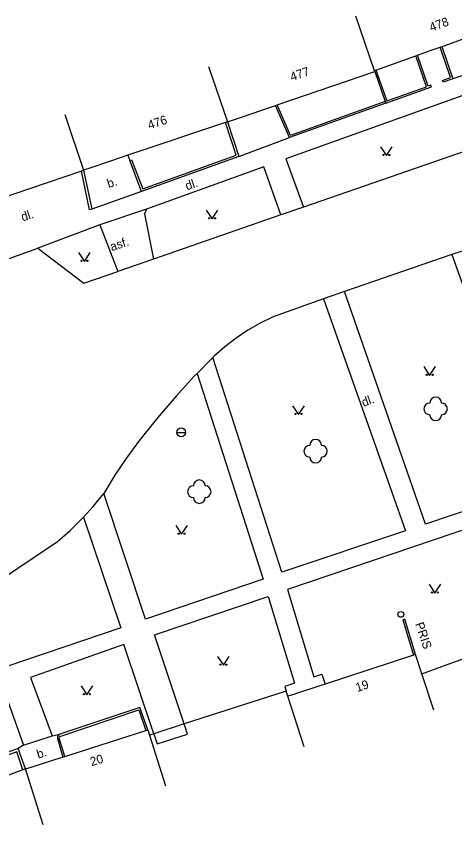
# Model space of a CAD drawing. Extents: x -577457 to -568404, y -1208466 to -1201387.
# Drawn here: x -575219.2 to -575181.8, y -1204132.7 to -1204063.8 of the extents above; entities that cross this region are included whole.
import ezdxf

# ---------------------------------------------------------------- set-up
doc = ezdxf.new("R2010")
doc.units = 0
for name, color, linetype in [('BUDOVY_MĚŘ', 7, 'Continuous'), ('POMOC_POPIS', 7, 'Continuous'), ('ROZHRANÍ_PLOCH', 7, 'Continuous'), ('ZELEŇ', 7, 'Continuous'), ('ZN_DOPLŇKOVÉ', 7, 'Continuous'), ('ZN_KULTUR', 7, 'Continuous'), ('Č_POPIS_ORIENT', 7, 'Continuous')]:
    doc.layers.add(name, color=color, linetype=linetype)

msp = doc.modelspace()

# ---------------------------------------------------------------- linework, layer by layer
at = {"layer": 'BUDOVY_MĚŘ'}
for points in [[(-575188.68, -1204068.43), (-575190.28, -1204063.77)], [(-575183.84, -1204066.68), (-575183.08, -1204066.41)], [(-575183.08, -1204066.41), (-575182.94, -1204066.36)], [(-575182.94, -1204066.36), (-575182.74, -1204066.29)], [(-575188.55, -1204068.38), (-575185.14, -1204067.15)], [(-575185.14, -1204067.15), (-575185, -1204067.1)], [(-575185, -1204067.1), (-575184.78, -1204067.02)], [(-575202.84, -1204068.05), (-575201.23, -1204072.78)], [(-575196.99, -1204071.33), (-575188.66, -1204068.5)], [(-575188.68, -1204068.43), (-575188.55, -1204068.38)], [(-575188.66, -1204068.5), (-575188.68, -1204068.43)], [(-575197.47, -1204071.5), (-575197.13, -1204071.38)], [(-575197.13, -1204071.38), (-575196.99, -1204071.33)], [(-575215.08, -1204072.16), (-575213.49, -1204076.9)], [(-575201.39, -1204072.83), (-575209.72, -1204075.63)], [(-575201.23, -1204072.78), (-575201.39, -1204072.83)], [(-575201.23, -1204072.78), (-575200.02, -1204072.37)], [(-575209.72, -1204075.63), (-575210.2, -1204075.79)], [(-575213.68, -1204076.97), (-575222.39, -1204079.94)], [(-575213.49, -1204076.9), (-575213.68, -1204076.97)], [(-575212.87, -1204076.69), (-575213.49, -1204076.9)], [(-575185.34, -1204118.24), (-575192.89, -1204120.71)], [(-575185.17, -1204118.18), (-575185.34, -1204118.24)], [(-575184.63, -1204119.83), (-575185.17, -1204118.18)], [(-575184.63, -1204119.83), (-575182.08, -1204118.91)], [(-575183.61, -1204122.94), (-575184.63, -1204119.83)], [(-575192.89, -1204120.71), (-575193.24, -1204120.83)], [(-575196.21, -1204121.31), (-575204.91, -1204124.11)], [(-575196.07, -1204121.75), (-575196.21, -1204121.31)], [(-575195.59, -1204121.59), (-575196.07, -1204121.75)], [(-575194.67, -1204126.07), (-575196.07, -1204121.75)], [(-575208.18, -1204124.67), (-575208.01, -1204124.62)], [(-575208.01, -1204124.62), (-575207.87, -1204125.07)], [(-575204.91, -1204124.11), (-575207.5, -1204124.95)], [(-575215.08, -1204126.88), (-575208.18, -1204124.67)], [(-575207.5, -1204124.95), (-575207.87, -1204125.07)], [(-575207.87, -1204125.07), (-575206.5, -1204129.39)], [(-575215.41, -1204126.98), (-575215.25, -1204126.93)], [(-575215.25, -1204126.93), (-575215.08, -1204126.88)], [(-575218.67, -1204128.03), (-575224.77, -1204130.27)], [(-575218.46, -1204127.95), (-575218.67, -1204128.03)], [(-575218.46, -1204127.95), (-575217.89, -1204127.77)], [(-575216.95, -1204132.71), (-575218.46, -1204127.95)]]:
    msp.add_lwpolyline(points, dxfattribs=at)
at = {"layer": 'ROZHRANÍ_PLOCH'}
for points in [[(-575179.19, -1204068.16), (-575181.99, -1204069.1)], [(-575179.3, -1204074.7), (-575180.73, -1204070.38), (-575196.23, -1204075.92), (-575194.73, -1204080.04)], [(-575200.26, -1204075.74), (-575195.92, -1204074.12)], [(-575179.3, -1204074.7), (-575194.73, -1204080.04)], [(-575209.72, -1204075.63), (-575209.56, -1204076.07)], [(-575196.68, -1204080.72), (-575198.12, -1204076.6), (-575208.12, -1204080.21)], [(-575208.55, -1204078.71), (-575212.79, -1204080.23)], [(-575208.12, -1204080.21), (-575212.1, -1204081.55)], [(-575208.12, -1204080.21), (-575208.31, -1204080.63), (-575207.53, -1204084.48)], [(-575194.73, -1204080.04), (-575196.68, -1204080.72)], [(-575196.68, -1204080.72), (-575207.53, -1204084.48)], [(-575212.1, -1204081.55), (-575217.39, -1204083.56)], [(-575212.1, -1204081.55), (-575210.56, -1204085.53)], [(-575234.45, -1204089.69), (-575217.39, -1204083.56)], [(-575217.39, -1204083.56), (-575213.46, -1204086.52), (-575210.56, -1204085.53)], [(-575180.32, -1204083.53), (-575182.08, -1204084.1)], [(-575207.53, -1204084.48), (-575210.56, -1204085.53)], [(-575182.08, -1204084.1), (-575191.23, -1204087.25)], [(-575182.08, -1204084.1), (-575174.97, -1204103.91), (-575184.32, -1204107.07), (-575191.23, -1204087.25)], [(-575191.23, -1204087.25), (-575193.04, -1204087.87)], [(-575193.04, -1204087.87), (-575197.33, -1204089.39), (-575198.42, -1204089.93), (-575199.47, -1204090.54), (-575200.47, -1204091.21), (-575201.43, -1204091.95), (-575202.34, -1204092.76), (-575202.46, -1204092.87)], [(-575193.04, -1204087.87), (-575186.03, -1204107.64), (-575196.57, -1204111.17), (-575202.46, -1204092.87)], [(-575202.46, -1204092.87), (-575203.81, -1204094.23)], [(-575203.81, -1204094.23), (-575204.05, -1204094.47), (-575205.58, -1204096.13), (-575207.05, -1204097.84), (-575208.47, -1204099.61), (-575208.53, -1204099.69), (-575208.71, -1204099.92), (-575209.8, -1204101.39), (-575210.82, -1204102.9), (-575211.77, -1204104.45)], [(-575203.81, -1204094.23), (-575198.17, -1204111.78), (-575208.2, -1204115.19), (-575211.77, -1204104.45)], [(-575213.51, -1204106.49), (-575212.67, -1204105.56), (-575211.77, -1204104.45)], [(-575174.77, -1204105.43), (-575196.09, -1204112.65), (-575193.84, -1204120.08), (-575193.16, -1204119.88), (-575192.89, -1204120.71)], [(-575229.37, -1204117.7), (-575215.71, -1204108.56), (-575214.64, -1204107.62), (-575213.63, -1204106.62), (-575213.51, -1204106.49)], [(-575213.51, -1204106.49), (-575210.31, -1204115.91), (-575228.19, -1204121.96)], [(-575204.91, -1204124.11), (-575207.44, -1204116.52), (-575197.76, -1204113.24), (-575195.49, -1204120.63), (-575196.33, -1204120.93), (-575196.21, -1204121.31)], [(-575207.5, -1204124.95), (-575210.06, -1204117.35), (-575218.02, -1204120.16), (-575216.16, -1204125.11)], [(-575227.52, -1204123.35), (-575220.37, -1204120.97), (-575218.61, -1204125.91)], [(-575218.61, -1204125.91), (-575216.16, -1204125.11)], [(-575216.16, -1204125.11), (-575215.52, -1204124.98)], [(-575218.61, -1204125.91), (-575219.06, -1204126.19)]]:
    msp.add_lwpolyline(points, dxfattribs=at)
at = {"layer": 'ZELEŇ'}
for centre in [(-575183.46, -1204097.25), (-575193.7, -1204100.86), (-575203.62, -1204104.31)]:
    msp.add_circle(centre, 0.0005, dxfattribs=at)
for centre, start, end in [((-575183.46, -1204096.75), 0, 179.99999), ((-575183.96, -1204097.25), 89.99999, 269.99999), ((-575182.96, -1204097.25), 270, 89.99999), ((-575183.46, -1204097.75), 179.99999, 359.99999), ((-575194.2, -1204100.86), 89.99999, 269.99999), ((-575193.7, -1204100.36), 0, 179.99999), ((-575193.2, -1204100.86), 270, 89.99999), ((-575193.7, -1204101.36), 179.99999, 359.99999), ((-575204.12, -1204104.31), 89.99999, 269.99999), ((-575203.62, -1204103.81), 0, 179.99999), ((-575203.12, -1204104.31), 270, 89.99999), ((-575203.62, -1204104.81), 179.99999, 359.99999)]:
    msp.add_arc(centre, 0.5, start, end, dxfattribs=at)
at = {"layer": 'ZN_DOPLŇKOVÉ'}
msp.add_line((-575205.545, -1204099.25), (-575204.795, -1204099.25), dxfattribs=at)
for points in [[(-575182.74, -1204066.29), (-575180.1, -1204065.34)], [(-575184.78, -1204067.02), (-575183.84, -1204066.68)], [(-575181.99, -1204069.1), (-575182.81, -1204069.41), (-575182.87, -1204069.26), (-575182.18, -1204069.01), (-575183.08, -1204066.41)], [(-575182.94, -1204066.36), (-575181.99, -1204069.1)], [(-575188.55, -1204068.38), (-575187.62, -1204070.99), (-575184.25, -1204069.8), (-575185.14, -1204067.15)], [(-575187.71, -1204071.18), (-575183.82, -1204069.8), (-575183.87, -1204069.66), (-575184.11, -1204069.75), (-575185, -1204067.1)], [(-575188.66, -1204068.5), (-575187.76, -1204071.04)], [(-575200.02, -1204072.37), (-575197.47, -1204071.5)], [(-575195.92, -1204074.12), (-575197.13, -1204071.38)], [(-575187.76, -1204071.04), (-575195.84, -1204073.93), (-575196.99, -1204071.33)], [(-575187.71, -1204071.18), (-575195.92, -1204074.12)], [(-575187.76, -1204071.04), (-575187.71, -1204071.18)], [(-575209.56, -1204076.07), (-575209.4, -1204076.01), (-575208.45, -1204078.49), (-575200.47, -1204075.63), (-575201.39, -1204072.83)], [(-575201.23, -1204072.78), (-575200.26, -1204075.74)], [(-575210.2, -1204075.79), (-575212.87, -1204076.69)], [(-575208.55, -1204078.71), (-575209.56, -1204076.07)], [(-575200.26, -1204075.74), (-575208.55, -1204078.71)], [(-575212.79, -1204080.23), (-575212.98, -1204080.27), (-575213.68, -1204076.97)], [(-575213.49, -1204076.9), (-575212.79, -1204080.23)], [(-575185.17, -1204118.18), (-575186.09, -1204115.19), (-575186.26, -1204115.24), (-575185.34, -1204118.24)], [(-575182.08, -1204118.91), (-575179.6, -1204118.01)], [(-575193.24, -1204120.83), (-575195.59, -1204121.59)], [(-575215.08, -1204126.88), (-575215.57, -1204125.33), (-575215.54, -1204125.21), (-575215.44, -1204125.14), (-575208.79, -1204122.92), (-575208.18, -1204124.67)], [(-575208.01, -1204124.62), (-575208.69, -1204122.7), (-575215.52, -1204124.98)], [(-575207.5, -1204124.95), (-575207.22, -1204125.8), (-575204.63, -1204124.97), (-575204.91, -1204124.11)], [(-575215.52, -1204124.98), (-575215.72, -1204125.19), (-575215.73, -1204125.36), (-575215.25, -1204126.93)], [(-575219.06, -1204126.19), (-575225.66, -1204128.59)], [(-575218.67, -1204128.03), (-575219.2, -1204126.48), (-575225.38, -1204128.72), (-575224.77, -1204130.27)], [(-575218.46, -1204127.95), (-575219.06, -1204126.19)], [(-575217.89, -1204127.77), (-575215.41, -1204126.98)]]:
    msp.add_lwpolyline(points, dxfattribs=at)
for centre, radius in [((-575205.17, -1204099.25), 0.375), ((-575186.431, -1204114.77), 0.25), ((-575186.431, -1204114.77), 0.0005)]:
    msp.add_circle(centre, radius, dxfattribs=at)
at = {"layer": 'ZN_KULTUR'}
for points in [[(-575188.16, -1204074.9), (-575187.66, -1204075.65), (-575187.16, -1204074.9)], [(-575203.03, -1204080.3), (-575202.53, -1204081.05), (-575202.03, -1204080.3)], [(-575213.92, -1204083.93), (-575213.42, -1204084.68), (-575212.92, -1204083.93)], [(-575184.47, -1204093.65), (-575183.97, -1204094.4), (-575183.47, -1204093.65)], [(-575195.66, -1204096.98), (-575195.16, -1204097.73), (-575194.66, -1204096.98)], [(-575205.63, -1204107.19), (-575205.13, -1204107.94), (-575204.63, -1204107.19)], [(-575184.02, -1204112.2), (-575183.52, -1204112.95), (-575183.02, -1204112.2)], [(-575202.07, -1204118.35), (-575201.57, -1204119.1), (-575201.07, -1204118.35)], [(-575213.71, -1204120.87), (-575213.21, -1204121.62), (-575212.71, -1204120.87)]]:
    msp.add_lwpolyline(points, dxfattribs=at)
for centre in [(-575187.91, -1204075.6), (-575187.41, -1204075.6), (-575202.78, -1204081), (-575202.28, -1204081), (-575213.67, -1204084.63), (-575213.17, -1204084.63), (-575184.22, -1204094.35), (-575183.72, -1204094.35), (-575195.41, -1204097.68), (-575194.91, -1204097.68), (-575205.38, -1204107.89), (-575204.88, -1204107.89), (-575183.77, -1204112.9), (-575183.27, -1204112.9), (-575201.82, -1204119.05), (-575201.32, -1204119.05), (-575213.46, -1204121.57), (-575212.96, -1204121.57)]:
    msp.add_circle(centre, 0.05, dxfattribs=at)

# ---------------------------------------------------------------- texts
at = {"layer": 'POMOC_POPIS'}
for s, rotation, p in [('b.', 18.57999, (-575211.35, -1204078.43)), ('dl.', 18.57999, (-575204.67, -1204078.62)), ('dl.', 18.57999, (-575218.68, -1204081.28)), ('asf.', 18.57999, (-575211.09, -1204083.81)), ('dl.', 20.67999, (-575189.61, -1204097.09)), ('PRIS', 288.82997, (-575185.22, -1204115.58)), ('b.', 17.65002, (-575217.36, -1204127.08))]:
    msp.add_text(s, height=0.75, rotation=rotation, dxfattribs=at).set_placement(p)
at = {"layer": 'Č_POPIS_ORIENT'}
for s, rotation, p in [('478', 19.79999, (-575183.84, -1204065.1)), ('477', 18.82, (-575195.73, -1204069.32)), ('476', 18.57999, (-575207.88, -1204073.44)), ('19', 18.14002, (-575190.15, -1204121.39)), ('20', 17.65002, (-575212.8, -1204127.72))]:
    msp.add_text(s, height=0.75, rotation=rotation, dxfattribs=at).set_placement(p)

doc.saveas('drawing.dxf')
